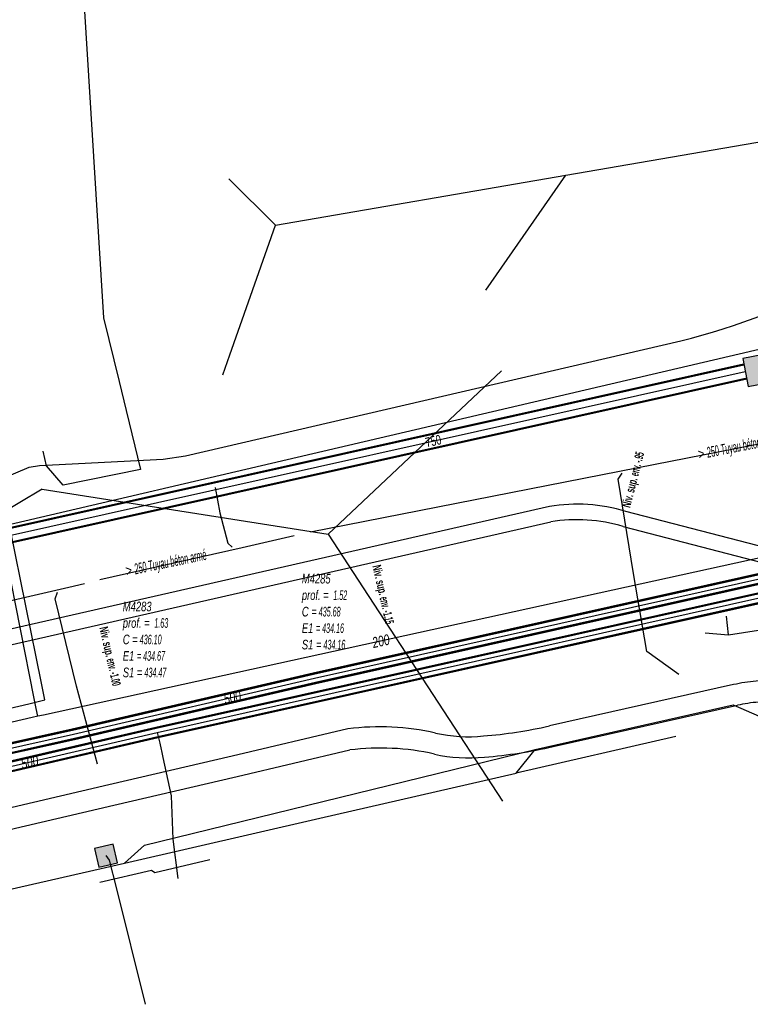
# Model space of a CAD drawing. Header units: metres. Extents: x 2695563 to 2696938, y 1260544 to 1262032.
# Tile 288 of 340: x 2696609 to 2696647, y 1261639 to 1261690. Entities that reach past the tile are written whole.
import ezdxf

# ---------------------------------------------------------------- set-up
doc = ezdxf.new("R2010")
doc.units = ezdxf.units.M
doc.header["$LTSCALE"] = 100
doc.linetypes.add('AUSGEZOGEN', pattern=[0])
for name, color, linetype in [('Eau portable_Cadastre des conduites_Conduite', 171, 'AUSGEZOGEN'), ('Eau potable_Cadastre des conduites_Conduite_Texte', 171, 'AUSGEZOGEN'), ('EU_Cadastre des conduites', 24, 'AUSGEZOGEN'), ('EU_Cadastre des conduites – Texte', 7, 'AUSGEZOGEN'), ('EU_Cadastre des conduites_Regard normalisé – Texte', 24, 'AUSGEZOGEN'), ('EU_Cadastre des conduites_Regard – Ligne de détail', 24, 'AUSGEZOGEN'), ('Gaz_Cadastre des conduites_Conduite', 32, 'AUSGEZOGEN'), ('Gaz_Cadastre des conduites_Conduite_Texte', 32, 'AUSGEZOGEN'), ('Réseau électrique_Cadastre des conduite_Bord du tracé', 1, 'AUSGEZOGEN'), ('Réseau électrique_Cadastre des conduite_Tronçon de tracé', 1, 'AUSGEZOGEN'), ('Réseau électrique_Cadastre des conduites_Ouvrage_Surface-Ligne-Point', 1, 'AUSGEZOGEN'), ('Réseau électrique_Point altimétrique_Texte', 7, 'AUSGEZOGEN'), ('Télécommunications_SW_Cadastre des conduites_Bord du tracé', 94, 'AUSGEZOGEN'), ('Télécommunications_SW_Cadastre des conduites_Bord du tracé_Texte', 94, 'AUSGEZOGEN'), ('Télécommunications_SW_Cadastre des conduites_Ouvrage', 94, 'AUSGEZOGEN')]:
    doc.layers.add(name, color=color, linetype=linetype)
doc.styles.add('ARIAL', font='arial.ttf')
doc.styles.add('ARIALNARROW', font='ARIALN.TTF')
pattern_1 = [(0, (2708005, 1273150), (6075, 6075), [6075, -6075]), (90, (2708005, 1273150), (-6075, 6075), [6075, -6075])]

# ---------------------------------------------------------------- blocks, each defined once
blk = doc.blocks.new('COMPLEXOBJECT_1652')
at = {"layer": 'Réseau électrique_Cadastre des conduite_Bord du tracé', "color": 1, "linetype": 'AUSGEZOGEN', "transparency": 33554687}
for p, q in [((6635.665, 11665.099), (6576.888, 11651.725)), ((6576.905, 11650.908), (6635.729, 11664.293))]:
    blk.add_line(p, q, dxfattribs=at)
blk.add_lwpolyline([(6639.523, 11664.047), (6664.434, 11657.573), (6664.32, 11658.453), (6639.651, 11664.84)], dxfattribs=at)
for centre, radius, start, end in [((6637.101, 11656.393), 8.824, 73.2008, 99.3638), ((6637.095, 11655.987), 8.418, 73.2389, 99.3414)]:
    blk.add_arc(centre, radius, start, end, dxfattribs=at)
blk = doc.blocks.new('COMPLEXOBJECT_1859')
at = {"layer": 'Réseau électrique_Cadastre des conduite_Bord du tracé', "color": 1, "linetype": 'AUSGEZOGEN', "transparency": 33554687}
for p, q in [((6651.327, 11656.336), (6646.469, 11655.953)), ((6645.295, 11655.775), (6635.657, 11653.614)), ((6646.594, 11654.859), (6651.433, 11655.241)), ((6635.86, 11652.532), (6645.498, 11654.693))]:
    blk.add_line(p, q, dxfattribs=at)
for points in [[(6656.248, 11655.795), (6658.985, 11656.25), (6664.512, 11656.998), (6664.364, 11658.088), (6658.821, 11657.338), (6656.095, 11656.885)], [(6625.117, 11653.462), (6619.065, 11652.041), (6612.609, 11650.534), (6597.122, 11646.909), (6594.788, 11646.362), (6590.481, 11645.354), (6590.731, 11644.283)], [(6590.731, 11644.283), (6595.013, 11645.286), (6597.355, 11645.834), (6612.86, 11649.463), (6619.315, 11650.97), (6625.218, 11652.356)]]:
    blk.add_lwpolyline(points, dxfattribs=at)
for centre, radius, start, end in [((6432.683, 13576.212), 1932.286, 276.497104, 276.639418), ((6647.126, 11647.66), 8.319, 94.529, 102.7139), ((6295.365, 14771.148), 3136.185, 276.519153, 276.607699), ((6647.182, 11647.277), 7.605, 94.4331, 102.792), ((6626.782, 11640.364), 13.204, 77.2347, 97.2426), ((6630.155, 11678.127), 25.123, 274.686, 282.6515), ((6631.423, 11660.861), 7.813, 257.2551, 275.7629), ((6626.82, 11639.687), 12.77, 77.2486, 97.2089), ((6630.068, 11678.396), 26.505, 274.7367, 282.6218), ((6631.443, 11660.166), 8.225, 257.3274, 275.678)]:
    blk.add_arc(centre, radius, start, end, dxfattribs=at)
blk = doc.blocks.new('COMPLEXOBJECT_1979')
at = {"layer": 'Réseau électrique_Cadastre des conduite_Tronçon de tracé', "color": 1, "linetype": 'AUSGEZOGEN', "transparency": 33554687}
blk.add_lwpolyline([(6582.463, 11659.717), (6601.144, 11664.156), (6602.596, 11664.668), (6608.438, 11667.146), (6608.979, 11667.248), (6615.452, 11667.565), (6616.624, 11667.742), (6642.532, 11673.759)], dxfattribs=at)
for centre, radius, start, end in [((6631.91, 11715.014), 42.601, 284.4383, 309.1168), ((6581.513, 11662.165), 2.626, 260.5287, 291.2044)]:
    blk.add_arc(centre, radius, start, end, dxfattribs=at)
blk = doc.blocks.new('COMPLEXOBJECT_1994')
at = {"layer": 'Réseau électrique_Cadastre des conduite_Tronçon de tracé', "color": 1, "linetype": 'AUSGEZOGEN', "transparency": 33554687}
blk.add_lwpolyline([(6580.428, 11657.935), (6581.047, 11657.988), (6649.086, 11673.902)], dxfattribs=at)
blk.add_arc((6645.49, 11691.467), 17.93, 281.5705, 294.2367, dxfattribs=at)

msp = doc.modelspace()

# ---------------------------------------------------------------- hatches: boundary and pattern name
at = {"layer": 'Réseau électrique_Cadastre des conduite_Bord du tracé', "lineweight": 18, "transparency": 33554687}
h = msp.add_hatch(dxfattribs=at)
h.set_pattern_fill('MUSTER', color=1, scale=6075, style=0, pattern_type=2)
h.set_pattern_definition(pattern_1)
h.paths.add_polyline_path([(2696561.648, 1261655.366), (2696561.79, 1261655.381), (2696561.932, 1261655.394), (2696562.075, 1261655.404), (2696562.217, 1261655.411), (2696562.36, 1261655.415), (2696562.503, 1261655.417), (2696562.646, 1261655.416), (2696562.788, 1261655.412), (2696562.931, 1261655.406), (2696563.073, 1261655.396), (2696563.216, 1261655.385), (2696563.358, 1261655.37), (2696563.499, 1261655.353), (2696563.641, 1261655.333), (2696563.782, 1261655.31), (2696563.922, 1261655.285), (2696564.062, 1261655.257), (2696564.202, 1261655.226), (2696564.341, 1261655.193), (2696564.479, 1261655.157), (2696564.616, 1261655.119), (2696564.753, 1261655.078), (2696564.889, 1261655.034), (2696565.024, 1261654.988), (2696565.158, 1261654.939), (2696565.292, 1261654.888), (2696565.424, 1261654.834), (2696565.555, 1261654.778), (2696565.685, 1261654.719), (2696565.814, 1261654.658), (2696565.942, 1261654.594), (2696570.253, 1261652.124), (2696570.47, 1261651.988), (2696570.691, 1261651.857), (2696570.915, 1261651.732), (2696571.142, 1261651.613), (2696571.372, 1261651.499), (2696571.605, 1261651.391), (2696571.84, 1261651.29), (2696572.078, 1261651.194), (2696572.318, 1261651.104), (2696572.56, 1261651.02), (2696572.805, 1261650.942), (2696573.051, 1261650.87), (2696573.299, 1261650.805), (2696573.548, 1261650.746), (2696573.799, 1261650.693), (2696574.052, 1261650.646), (2696574.305, 1261650.606), (2696574.559, 1261650.573), (2696574.814, 1261650.545), (2696575.07, 1261650.524), (2696575.326, 1261650.51), (2696575.582, 1261650.502), (2696575.838, 1261650.5), (2696576.095, 1261650.505), (2696576.351, 1261650.516), (2696576.607, 1261650.534), (2696576.862, 1261650.558), (2696577.117, 1261650.588), (2696577.371, 1261650.625), (2696577.623, 1261650.668), (2696577.875, 1261650.718), (2696636.699, 1261664.103), (2696636.821, 1261664.122), (2696636.944, 1261664.14), (2696637.066, 1261664.155), (2696637.189, 1261664.169), (2696637.312, 1261664.181), (2696637.436, 1261664.191), (2696637.559, 1261664.199), (2696637.683, 1261664.206), (2696637.806, 1261664.211), (2696637.93, 1261664.214), (2696638.054, 1261664.215), (2696638.177, 1261664.214), (2696638.301, 1261664.211), (2696638.425, 1261664.207), (2696638.548, 1261664.201), (2696638.672, 1261664.193), (2696638.795, 1261664.183), (2696638.918, 1261664.171), (2696639.041, 1261664.158), (2696639.164, 1261664.143), (2696639.287, 1261664.126), (2696639.409, 1261664.107), (2696639.531, 1261664.086), (2696639.652, 1261664.064), (2696639.774, 1261664.039), (2696639.895, 1261664.013), (2696640.015, 1261663.986), (2696640.135, 1261663.956), (2696640.255, 1261663.925), (2696640.374, 1261663.892), (2696640.493, 1261663.857), (2696665.404, 1261657.383), (2696665.29, 1261658.263), (2696640.621, 1261664.65), (2696640.496, 1261664.687), (2696640.371, 1261664.721), (2696640.245, 1261664.754), (2696640.119, 1261664.786), (2696639.992, 1261664.815), (2696639.865, 1261664.842), (2696639.738, 1261664.868), (2696639.61, 1261664.891), (2696639.482, 1261664.913), (2696639.354, 1261664.933), (2696639.225, 1261664.951), (2696639.096, 1261664.967), (2696638.967, 1261664.981), (2696638.837, 1261664.993), (2696638.708, 1261665.004), (2696638.578, 1261665.012), (2696638.448, 1261665.019), (2696638.318, 1261665.023), (2696638.188, 1261665.026), (2696638.058, 1261665.027), (2696637.928, 1261665.025), (2696637.798, 1261665.022), (2696637.669, 1261665.017), (2696637.539, 1261665.011), (2696637.409, 1261665.002), (2696637.28, 1261664.991), (2696637.15, 1261664.978), (2696637.021, 1261664.964), (2696636.892, 1261664.948), (2696636.763, 1261664.929), (2696636.635, 1261664.909), (2696577.858, 1261651.535), (2696577.616, 1261651.487), (2696577.373, 1261651.446), (2696577.129, 1261651.41), (2696576.885, 1261651.381), (2696576.639, 1261651.357), (2696576.393, 1261651.34), (2696576.147, 1261651.329), (2696575.901, 1261651.325), (2696575.654, 1261651.326), (2696575.408, 1261651.334), (2696575.162, 1261651.348), (2696574.916, 1261651.368), (2696574.671, 1261651.394), (2696574.427, 1261651.427), (2696574.183, 1261651.465), (2696573.941, 1261651.51), (2696573.7, 1261651.561), (2696573.46, 1261651.618), (2696573.222, 1261651.681), (2696572.985, 1261651.749), (2696572.75, 1261651.824), (2696572.517, 1261651.905), (2696572.286, 1261651.991), (2696572.058, 1261652.084), (2696571.832, 1261652.182), (2696571.608, 1261652.285), (2696571.387, 1261652.395), (2696571.169, 1261652.509), (2696570.954, 1261652.63), (2696570.742, 1261652.755), (2696570.533, 1261652.886), (2696566.167, 1261655.387), (2696566.03, 1261655.455), (2696565.891, 1261655.521), (2696565.752, 1261655.583), (2696565.611, 1261655.643), (2696565.469, 1261655.701), (2696565.325, 1261655.755), (2696565.181, 1261655.807), (2696565.036, 1261655.855), (2696564.89, 1261655.901), (2696564.743, 1261655.944), (2696564.595, 1261655.984), (2696564.446, 1261656.021), (2696564.297, 1261656.055), (2696564.147, 1261656.087), (2696563.996, 1261656.115), (2696563.845, 1261656.14), (2696563.694, 1261656.163), (2696563.542, 1261656.182), (2696563.39, 1261656.198), (2696563.237, 1261656.212), (2696563.084, 1261656.222), (2696562.931, 1261656.229), (2696562.778, 1261656.234), (2696562.625, 1261656.235), (2696562.472, 1261656.233), (2696562.319, 1261656.229), (2696562.166, 1261656.221), (2696562.013, 1261656.21), (2696561.86, 1261656.196), (2696561.708, 1261656.18), (2696561.556, 1261656.16)], flags=0)
h = msp.add_hatch(dxfattribs=at)
h.set_pattern_fill('MUSTER', color=1, scale=6075, style=0, pattern_type=2)
h.set_pattern_definition(pattern_1)
h.paths.add_polyline_path([(2696591.701, 1261644.093), (2696595.983, 1261645.096), (2696598.325, 1261645.644), (2696613.83, 1261649.273), (2696620.285, 1261650.78), (2696626.188, 1261652.166), (2696626.33, 1261652.183), (2696626.473, 1261652.199), (2696626.616, 1261652.213), (2696626.759, 1261652.225), (2696626.902, 1261652.236), (2696627.045, 1261652.245), (2696627.189, 1261652.253), (2696627.332, 1261652.259), (2696627.475, 1261652.263), (2696627.619, 1261652.266), (2696627.762, 1261652.267), (2696627.906, 1261652.266), (2696628.049, 1261652.264), (2696628.193, 1261652.261), (2696628.336, 1261652.255), (2696628.48, 1261652.248), (2696628.623, 1261652.24), (2696628.766, 1261652.23), (2696628.909, 1261652.218), (2696629.052, 1261652.204), (2696629.195, 1261652.19), (2696629.337, 1261652.173), (2696629.479, 1261652.155), (2696629.622, 1261652.135), (2696629.763, 1261652.114), (2696629.905, 1261652.091), (2696630.046, 1261652.066), (2696630.188, 1261652.04), (2696630.328, 1261652.012), (2696630.469, 1261651.983), (2696630.609, 1261651.952), (2696630.692, 1261651.934), (2696630.775, 1261651.916), (2696630.859, 1261651.9), (2696630.942, 1261651.884), (2696631.026, 1261651.87), (2696631.11, 1261651.856), (2696631.194, 1261651.843), (2696631.278, 1261651.83), (2696631.362, 1261651.819), (2696631.446, 1261651.809), (2696631.531, 1261651.799), (2696631.615, 1261651.79), (2696631.7, 1261651.783), (2696631.784, 1261651.776), (2696631.869, 1261651.77), (2696631.954, 1261651.764), (2696632.039, 1261651.76), (2696632.124, 1261651.757), (2696632.209, 1261651.754), (2696632.294, 1261651.753), (2696632.379, 1261651.752), (2696632.464, 1261651.752), (2696632.549, 1261651.753), (2696632.634, 1261651.755), (2696632.718, 1261651.757), (2696632.803, 1261651.761), (2696632.888, 1261651.765), (2696632.973, 1261651.771), (2696633.058, 1261651.777), (2696633.142, 1261651.784), (2696633.227, 1261651.792), (2696633.344, 1261651.802), (2696633.461, 1261651.812), (2696633.579, 1261651.823), (2696633.696, 1261651.835), (2696633.813, 1261651.847), (2696633.93, 1261651.86), (2696634.047, 1261651.873), (2696634.164, 1261651.886), (2696634.28, 1261651.901), (2696634.397, 1261651.915), (2696634.514, 1261651.93), (2696634.63, 1261651.946), (2696634.747, 1261651.962), (2696634.863, 1261651.979), (2696634.98, 1261651.996), (2696635.096, 1261652.014), (2696635.212, 1261652.032), (2696635.329, 1261652.051), (2696635.445, 1261652.07), (2696635.561, 1261652.09), (2696635.676, 1261652.11), (2696635.792, 1261652.131), (2696635.908, 1261652.153), (2696636.024, 1261652.175), (2696636.139, 1261652.197), (2696636.255, 1261652.22), (2696636.37, 1261652.243), (2696636.485, 1261652.267), (2696636.6, 1261652.292), (2696636.715, 1261652.317), (2696636.83, 1261652.342), (2696646.468, 1261654.503), (2696646.503, 1261654.511), (2696646.538, 1261654.519), (2696646.573, 1261654.526), (2696646.608, 1261654.533), (2696646.643, 1261654.541), (2696646.678, 1261654.548), (2696646.713, 1261654.554), (2696646.748, 1261654.561), (2696646.784, 1261654.568), (2696646.819, 1261654.574), (2696646.854, 1261654.58), (2696646.889, 1261654.586), (2696646.925, 1261654.592), (2696646.96, 1261654.598), (2696646.995, 1261654.603), (2696647.031, 1261654.609), (2696647.066, 1261654.614), (2696647.102, 1261654.619), (2696647.137, 1261654.624), (2696647.172, 1261654.628), (2696647.208, 1261654.633), (2696647.243, 1261654.637), (2696647.279, 1261654.642), (2696647.315, 1261654.646), (2696647.35, 1261654.649), (2696647.386, 1261654.653), (2696647.421, 1261654.657), (2696647.457, 1261654.66), (2696647.493, 1261654.663), (2696647.528, 1261654.666), (2696647.564, 1261654.669), (2696652.403, 1261655.051), (2696652.558, 1261655.069), (2696652.714, 1261655.087), (2696652.869, 1261655.104), (2696653.024, 1261655.122), (2696653.18, 1261655.14), (2696653.335, 1261655.158), (2696653.49, 1261655.175), (2696653.646, 1261655.193), (2696653.801, 1261655.211), (2696653.956, 1261655.229), (2696654.112, 1261655.247), (2696654.267, 1261655.265), (2696654.422, 1261655.282), (2696654.578, 1261655.3), (2696654.733, 1261655.318), (2696654.888, 1261655.336), (2696655.044, 1261655.354), (2696655.199, 1261655.372), (2696655.354, 1261655.39), (2696655.51, 1261655.408), (2696655.665, 1261655.425), (2696655.82, 1261655.443), (2696655.976, 1261655.461), (2696656.131, 1261655.479), (2696656.286, 1261655.497), (2696656.441, 1261655.515), (2696656.597, 1261655.533), (2696656.752, 1261655.551), (2696656.907, 1261655.569), (2696657.063, 1261655.587), (2696657.218, 1261655.605), (2696659.955, 1261656.06), (2696665.482, 1261656.808), (2696665.334, 1261657.898), (2696659.791, 1261657.148), (2696657.065, 1261656.695), (2696656.911, 1261656.677), (2696656.757, 1261656.659), (2696656.604, 1261656.641), (2696656.45, 1261656.623), (2696656.296, 1261656.606), (2696656.142, 1261656.588), (2696655.988, 1261656.57), (2696655.835, 1261656.552), (2696655.681, 1261656.534), (2696655.527, 1261656.517), (2696655.373, 1261656.499), (2696655.219, 1261656.481), (2696655.066, 1261656.463), (2696654.912, 1261656.446), (2696654.758, 1261656.428), (2696654.604, 1261656.41), (2696654.45, 1261656.392), (2696654.297, 1261656.375), (2696654.143, 1261656.357), (2696653.989, 1261656.339), (2696653.835, 1261656.322), (2696653.681, 1261656.304), (2696653.528, 1261656.287), (2696653.374, 1261656.269), (2696653.22, 1261656.251), (2696653.066, 1261656.234), (2696652.912, 1261656.216), (2696652.758, 1261656.199), (2696652.605, 1261656.181), (2696652.451, 1261656.164), (2696652.297, 1261656.146), (2696647.439, 1261655.763), (2696647.401, 1261655.76), (2696647.363, 1261655.757), (2696647.324, 1261655.753), (2696647.286, 1261655.749), (2696647.248, 1261655.746), (2696647.21, 1261655.742), (2696647.172, 1261655.737), (2696647.134, 1261655.733), (2696647.096, 1261655.729), (2696647.058, 1261655.724), (2696647.02, 1261655.719), (2696646.982, 1261655.714), (2696646.944, 1261655.709), (2696646.906, 1261655.703), (2696646.868, 1261655.698), (2696646.83, 1261655.692), (2696646.792, 1261655.686), (2696646.754, 1261655.68), (2696646.716, 1261655.674), (2696646.679, 1261655.667), (2696646.641, 1261655.661), (2696646.603, 1261655.654), (2696646.565, 1261655.647), (2696646.528, 1261655.64), (2696646.49, 1261655.633), (2696646.452, 1261655.625), (2696646.415, 1261655.617), (2696646.377, 1261655.61), (2696646.34, 1261655.602), (2696646.302, 1261655.593), (2696646.265, 1261655.585), (2696636.627, 1261653.424), (2696636.517, 1261653.4), (2696636.407, 1261653.376), (2696636.297, 1261653.352), (2696636.186, 1261653.329), (2696636.076, 1261653.307), (2696635.965, 1261653.285), (2696635.855, 1261653.263), (2696635.744, 1261653.242), (2696635.633, 1261653.222), (2696635.523, 1261653.202), (2696635.412, 1261653.182), (2696635.3, 1261653.164), (2696635.189, 1261653.145), (2696635.078, 1261653.127), (2696634.967, 1261653.11), (2696634.855, 1261653.093), (2696634.744, 1261653.076), (2696634.632, 1261653.06), (2696634.521, 1261653.045), (2696634.409, 1261653.03), (2696634.297, 1261653.015), (2696634.186, 1261653.001), (2696634.074, 1261652.988), (2696633.962, 1261652.975), (2696633.85, 1261652.962), (2696633.738, 1261652.95), (2696633.626, 1261652.939), (2696633.514, 1261652.928), (2696633.401, 1261652.917), (2696633.289, 1261652.907), (2696633.177, 1261652.898), (2696633.096, 1261652.89), (2696633.015, 1261652.883), (2696632.934, 1261652.877), (2696632.852, 1261652.872), (2696632.771, 1261652.868), (2696632.69, 1261652.864), (2696632.608, 1261652.861), (2696632.527, 1261652.86), (2696632.446, 1261652.859), (2696632.364, 1261652.859), (2696632.283, 1261652.859), (2696632.201, 1261652.861), (2696632.12, 1261652.863), (2696632.039, 1261652.867), (2696631.957, 1261652.871), (2696631.876, 1261652.876), (2696631.795, 1261652.881), (2696631.714, 1261652.888), (2696631.633, 1261652.896), (2696631.552, 1261652.904), (2696631.471, 1261652.913), (2696631.39, 1261652.923), (2696631.309, 1261652.934), (2696631.229, 1261652.946), (2696631.148, 1261652.958), (2696631.068, 1261652.972), (2696630.988, 1261652.986), (2696630.908, 1261653.001), (2696630.828, 1261653.017), (2696630.748, 1261653.033), (2696630.669, 1261653.051), (2696630.524, 1261653.083), (2696630.378, 1261653.113), (2696630.232, 1261653.142), (2696630.086, 1261653.169), (2696629.939, 1261653.195), (2696629.793, 1261653.219), (2696629.646, 1261653.241), (2696629.498, 1261653.261), (2696629.351, 1261653.28), (2696629.203, 1261653.297), (2696629.055, 1261653.313), (2696628.907, 1261653.327), (2696628.759, 1261653.339), (2696628.61, 1261653.349), (2696628.462, 1261653.358), (2696628.313, 1261653.365), (2696628.165, 1261653.371), (2696628.016, 1261653.375), (2696627.867, 1261653.377), (2696627.719, 1261653.377), (2696627.57, 1261653.376), (2696627.421, 1261653.373), (2696627.273, 1261653.369), (2696627.124, 1261653.362), (2696626.975, 1261653.355), (2696626.827, 1261653.345), (2696626.679, 1261653.334), (2696626.531, 1261653.321), (2696626.382, 1261653.306), (2696626.235, 1261653.29), (2696626.087, 1261653.272), (2696620.035, 1261651.851), (2696613.579, 1261650.344), (2696598.092, 1261646.719), (2696595.758, 1261646.172), (2696591.451, 1261645.164)], flags=0)
at = {"layer": 'Télécommunications_SW_Cadastre des conduites_Ouvrage', "transparency": 33554687}
for points in [[(2696649.478, 1261671.646), (2696649.199, 1261673.12), (2696646.743, 1261672.655), (2696647.022, 1261671.181)], [(2696614.025, 1261646.266), (2696613.799, 1261647.24), (2696612.825, 1261647.015), (2696613.051, 1261646.041)]]:
    msp.add_hatch(color=7, dxfattribs=at).paths.add_polyline_path(points)

# ---------------------------------------------------------------- linework, layer by layer
at = {"layer": 'Eau portable_Cadastre des conduites_Conduite', "linetype": 'AUSGEZOGEN', "transparency": 33554687}
for p, q in [((2696624.274, 1261656.199), (2696653.951, 1261662.834)), ((2696624.281, 1261656.169), (2696653.957, 1261662.803)), ((2696624.288, 1261656.138), (2696653.964, 1261662.773)), ((2696624.386, 1261655.712), (2696654.056, 1261662.345)), ((2696624.393, 1261655.681), (2696654.063, 1261662.315)), ((2696624.4, 1261655.651), (2696654.069, 1261662.284)), ((2696611.661, 1261653.266), (2696624.274, 1261656.199)), ((2696611.668, 1261653.236), (2696624.281, 1261656.169)), ((2696611.674, 1261653.205), (2696624.288, 1261656.138)), ((2696611.772, 1261652.779), (2696624.386, 1261655.712)), ((2696611.778, 1261652.748), (2696624.393, 1261655.681)), ((2696611.785, 1261652.718), (2696624.4, 1261655.651)), ((2696606.242, 1261652.059), (2696611.661, 1261653.266)), ((2696606.249, 1261652.029), (2696611.668, 1261653.236)), ((2696606.256, 1261651.998), (2696611.674, 1261653.205)), ((2696606.354, 1261651.572), (2696611.772, 1261652.779)), ((2696606.361, 1261651.541), (2696611.778, 1261652.748)), ((2696606.368, 1261651.511), (2696611.785, 1261652.718))]:
    msp.add_line(p, q, dxfattribs=at)
at = {"layer": 'Eau portable_Cadastre des conduites_Conduite', "color": 255, "linetype": 'AUSGEZOGEN', "transparency": 33554687}
for p, q in [((2696624.337, 1261655.925), (2696654.01, 1261662.559)), ((2696611.723, 1261652.992), (2696624.337, 1261655.925)), ((2696606.305, 1261651.785), (2696611.723, 1261652.992))]:
    msp.add_line(p, q, dxfattribs=at)
at = {"layer": 'Eau portable_Cadastre des conduites_Conduite', "color": 7, "linetype": 'AUSGEZOGEN', "transparency": 33554687}
for points in [[(2696609.859, 1261653.93), (2696609.777, 1261654.343), (2696609.674, 1261654.864), (2696607.51, 1261665.749), (2696606.868, 1261668.978), (2696605.27, 1261677.018), (2696605.301, 1261677.609)], [(2696654.46, 1261663.71), (2696653.685, 1261663.539), (2696610.152, 1261653.995), (2696609.859, 1261653.93)], [(2696609.859, 1261653.93), (2696609.567, 1261653.862), (2696575.279, 1261645.868)]]:
    msp.add_lwpolyline(points, dxfattribs=at)
at = {"layer": 'EU_Cadastre des conduites', "color": 24, "linetype": 'AUSGEZOGEN', "transparency": 33554687}
for p, q in [((2696633.3, 1261676.23), (2696637.486, 1261682.234)), ((2696619.86, 1261682.04), (2696622.29, 1261679.62)), ((2696619.91, 1261672.84), (2696622.29, 1261679.62)), ((2696619.55, 1261671.79), (2696619.91, 1261672.84)), ((2696619.14, 1261665.89), (2696619.39, 1261664.57)), ((2696641.728, 1261657.313), (2696641.028, 1261661.403)), ((2696643.4, 1261656.111), (2696641.728, 1261657.313)), ((2696612.976, 1261651.43), (2696611.894, 1261655.513)), ((2696634.89, 1261650.957), (2696635.876, 1261652.195)), ((2696618.868, 1261646.416), (2696616.943, 1261645.965))]:
    msp.add_line(p, q, dxfattribs=at)
for points in [[(2696622.29, 1261679.62), (2696637.486, 1261682.234), (2696654.03, 1261685.08)], [(2696624.122, 1261663.577), (2696641.274, 1261666.938), (2696660.864, 1261670.781), (2696669.388, 1261672.443)], [(2696641.028, 1261661.403), (2696640.232, 1261666.341), (2696640.431, 1261666.645)], [(2696619.39, 1261664.57), (2696619.796, 1261662.991), (2696620.035, 1261662.776)], [(2696613.106, 1261661.077), (2696620.546, 1261662.767), (2696623.273, 1261663.387)], [(2696578.733, 1261653.117), (2696581.582, 1261653.789), (2696582.609, 1261654.026), (2696611.479, 1261660.686), (2696612.299, 1261660.872)], [(2696611.894, 1261655.512), (2696610.762, 1261660.08), (2696610.896, 1261660.423)], [(2696614.392, 1261646.246), (2696615.441, 1261647.192), (2696635.876, 1261652.195), (2696646.245, 1261654.531), (2696648.275, 1261653.638), (2696663.278, 1261653.043)], [(2696616.936, 1261645.965), (2696615.991, 1261645.745), (2696615.811, 1261645.855), (2696613.114, 1261645.23)]]:
    msp.add_lwpolyline(points, dxfattribs=at)
at = {"layer": 'EU_Cadastre des conduites_Regard – Ligne de détail', "color": 24, "linetype": 'AUSGEZOGEN', "transparency": 33554687}
for p, q in [((2696643.245, 1261652.864), (2696634.89, 1261650.957)), ((2696603.114, 1261643.663), (2696614.392, 1261646.246))]:
    msp.add_line(p, q, dxfattribs=at)
msp.add_lwpolyline([(2696614.392, 1261646.246), (2696624.625, 1261648.598), (2696634.89, 1261650.957)], dxfattribs=at)
at = {"layer": 'Gaz_Cadastre des conduites_Conduite', "linetype": 'AUSGEZOGEN', "transparency": 33554687}
for p, q in [((2696626.053, 1261655.596), (2696654.21, 1261661.885)), ((2696626.06, 1261655.566), (2696654.217, 1261661.854)), ((2696626.066, 1261655.535), (2696654.223, 1261661.824)), ((2696626.162, 1261655.109), (2696654.317, 1261661.396)), ((2696626.168, 1261655.078), (2696654.323, 1261661.366)), ((2696626.175, 1261655.048), (2696654.33, 1261661.335)), ((2696616.037, 1261653.36), (2696626.053, 1261655.596)), ((2696616.044, 1261653.33), (2696626.06, 1261655.566)), ((2696616.05, 1261653.299), (2696626.066, 1261655.535)), ((2696616.146, 1261652.873), (2696626.162, 1261655.109)), ((2696616.152, 1261652.842), (2696626.168, 1261655.078)), ((2696616.159, 1261652.812), (2696626.175, 1261655.048)), ((2696601.995, 1261650.101), (2696616.034, 1261653.36)), ((2696602.002, 1261650.071), (2696616.041, 1261653.33)), ((2696602.01, 1261650.04), (2696616.049, 1261653.299)), ((2696602.108, 1261649.614), (2696616.147, 1261652.873)), ((2696602.116, 1261649.583), (2696616.155, 1261652.842)), ((2696602.123, 1261649.553), (2696616.162, 1261652.812))]:
    msp.add_line(p, q, dxfattribs=at)
at = {"layer": 'Gaz_Cadastre des conduites_Conduite', "color": 255, "linetype": 'AUSGEZOGEN', "transparency": 33554687}
for p, q in [((2696626.114, 1261655.322), (2696654.27, 1261661.61)), ((2696616.098, 1261653.086), (2696626.114, 1261655.322)), ((2696602.059, 1261649.827), (2696616.098, 1261653.086))]:
    msp.add_line(p, q, dxfattribs=at)
at = {"layer": 'Gaz_Cadastre des conduites_Conduite', "color": 32, "linetype": 'AUSGEZOGEN', "transparency": 33554687}
for points in [[(2696610.062, 1261655.653), (2696608.421, 1261663.753), (2696607.985, 1261665.896), (2696607.369, 1261668.927), (2696605.744, 1261676.915), (2696605.801, 1261677.62)], [(2696608.345, 1261654.339), (2696609.396, 1261654.587), (2696610.237, 1261654.786), (2696610.132, 1261655.305), (2696610.062, 1261655.653)], [(2696616.098, 1261653.086), (2696616.241, 1261652.514), (2696616.31, 1261652.193), (2696616.326, 1261652.123)], [(2696616.326, 1261652.123), (2696616.4, 1261651.781), (2696616.834, 1261649.774), (2696616.924, 1261647.494), (2696617.181, 1261645.449)]]:
    msp.add_lwpolyline(points, dxfattribs=at)
at = {"layer": 'Réseau électrique_Cadastre des conduite_Tronçon de tracé', "color": 1, "linetype": 'AUSGEZOGEN', "transparency": 33554687}
for p, q in [((2696645.997, 1261658.185), (2696645.901, 1261659.169)), ((2696644.781, 1261658.291), (2696645.997, 1261658.185))]:
    msp.add_line(p, q, dxfattribs=at)
for points in [[(2696634.127, 1261672.005), (2696625.053, 1261663.452), (2696626.891, 1261660.653)], [(2696645.997, 1261658.185), (2696651.72, 1261659.073), (2696657.337, 1261659.875), (2696663.242, 1261660.669), (2696665.601, 1261661.004)]]:
    msp.add_lwpolyline(points, dxfattribs=at)
at = {"layer": 'Réseau électrique_Cadastre des conduites_Ouvrage_Surface-Ligne-Point', "color": 1, "linetype": 'AUSGEZOGEN', "transparency": 33554687}
for p, q in [((2696610.095, 1261665.803), (2696596.25, 1261657.687)), ((2696610.095, 1261665.803), (2696625.053, 1261663.452)), ((2696626.891, 1261660.653), (2696634.179, 1261649.486))]:
    msp.add_line(p, q, dxfattribs=at)
at = {"layer": 'Télécommunications_SW_Cadastre des conduites_Bord du tracé', "linetype": 'AUSGEZOGEN', "transparency": 33554687}
for p, q in [((2696646.788, 1261672.348), (2696604.958, 1261663.027)), ((2696646.793, 1261672.323), (2696604.963, 1261663.002)), ((2696646.799, 1261672.298), (2696604.969, 1261662.977)), ((2696646.951, 1261671.616), (2696605.121, 1261662.295)), ((2696646.957, 1261671.591), (2696605.127, 1261662.27)), ((2696646.962, 1261671.566), (2696605.132, 1261662.245))]:
    msp.add_line(p, q, dxfattribs=at)
at = {"layer": 'Télécommunications_SW_Cadastre des conduites_Bord du tracé', "color": 255, "transparency": 33554687}
msp.add_line((2696646.875, 1261671.957), (2696605.045, 1261662.636), dxfattribs=at)
at = {"layer": 'Télécommunications_SW_Cadastre des conduites_Bord du tracé', "color": 94, "linetype": 'AUSGEZOGEN', "transparency": 33554687}
for points in [[(2696662.74, 1261719.96), (2696659.111, 1261722.88), (2696641.4, 1261724.24), (2696628.053, 1261712.451), (2696611.85, 1261698.14), (2696613.3, 1261674.78), (2696614.116, 1261671.447), (2696614.485, 1261669.933), (2696615.229, 1261666.836), (2696611.18, 1261666.021), (2696610.324, 1261667.034), (2696610.141, 1261667.8)], [(2696613.424, 1261646.641), (2696613.598, 1261646.402), (2696613.953, 1261644.973), (2696615.47, 1261638.86)]]:
    msp.add_lwpolyline(points, dxfattribs=at)
at = {"layer": 'Télécommunications_SW_Cadastre des conduites_Ouvrage', "color": 94, "transparency": 33554687}
for points in [[(2696649.478, 1261671.646), (2696649.199, 1261673.12), (2696646.743, 1261672.655), (2696647.022, 1261671.181), (2696649.478, 1261671.646)], [(2696614.025, 1261646.266), (2696613.799, 1261647.24), (2696612.825, 1261647.015), (2696613.051, 1261646.041), (2696614.025, 1261646.266)]]:
    msp.add_lwpolyline(points, close=True, dxfattribs=at)

# ---------------------------------------------------------------- block references
at = {"layer": 'Réseau électrique_Cadastre des conduite_Bord du tracé', "color": 1, "linetype": 'AUSGEZOGEN', "lineweight": -3, "transparency": 33554687}
for name in ['COMPLEXOBJECT_1652', 'COMPLEXOBJECT_1859']:
    msp.add_blockref(name, (2690000.97, 1249999.81), dxfattribs=at)
at = {"layer": 'Réseau électrique_Cadastre des conduite_Tronçon de tracé', "color": 1, "linetype": 'AUSGEZOGEN', "lineweight": -3, "transparency": 33554687}
for name in ['COMPLEXOBJECT_1979', 'COMPLEXOBJECT_1994']:
    msp.add_blockref(name, (2690000.97, 1249999.81), dxfattribs=at)

# ---------------------------------------------------------------- texts
at = {"layer": 'Eau potable_Cadastre des conduites_Conduite_Texte', "color": 7, "transparency": 33554687, "char_height": 0.55426, "width": 1.10633, "attachment_point": 5, "style": 'ARIAL'}
for s, insert, rotation in [('\\A1;{\\fArial|i1|b0;\\H0.554263;\\W0.700000;\\C7;200}\\P', (2696627.812, 1261657.861), 12.366), ('\\A1;{\\fArial|i1|b0;\\H0.554263;\\W0.700000;\\C7;500}\\P', (2696620.039, 1261654.92), 13.0896)]:
    msp.add_mtext(s, dxfattribs=dict(at, insert=insert, rotation=rotation))
at = {"layer": 'EU_Cadastre des conduites – Texte', "color": 24, "transparency": 33554687, "char_height": 0.55705, "width": 6, "attachment_point": 5, "style": 'ARIAL'}
for insert, rotation in [((2696646.535, 1261667.969), 11.1357), ((2696616.584, 1261661.884), 11.6388)]:
    msp.add_mtext('\\A1;{\\fArial|b0|i1|c0|p34;\\W0.7;> \\W0.49;250 Tuyau béton armé}', dxfattribs=dict(at, insert=insert, rotation=rotation))
at = {"layer": 'EU_Cadastre des conduites_Regard normalisé – Texte', "color": 24, "transparency": 33554687, "char_height": 0.50641, "attachment_point": 1, "line_spacing_factor": 1.024096, "style": 'ARIAL'}
for s, insert, width in [('\\A1;{\\fArial|b0|i1|c0|p34;\\W0.69514;M4285}\\P{\\fArial|b0|i1|c0|p34;\\H0.99721x;\\W0.69514;prof. = \\W0.4866; 1.52}\\P{\\fArial|b0|i1|c0|p34;\\H0.99721x;\\W0.69514;C =\\W0.4866; 435.68}\\P{\\fArial|b0|i1|c0|p34;\\H0.99721x;\\W0.69514;E1 \\W0.4866;= 434.16}\\P{\\fArial|b0|i1|c0|p34;\\H0.99721x;\\W0.69514;S1 =\\W0.4866; 434.16}', (2696623.677, 1261661.383), 2.84042), ('\\A1;{\\fArial|b0|i1|c0|p34;\\W0.69641;M4283}\\P{\\fArial|b0|i1|c0|p34;\\H0.99721x;\\W0.69641;prof. = \\W0.48749; 1.63}\\P{\\fArial|b0|i1|c0|p34;\\H0.99721x;\\W0.69641;C =\\W0.48749; 436.10}\\P{\\fArial|b0|i1|c0|p34;\\H0.99721x;\\W0.69641;E1 \\W0.48749;= 434.67}\\P{\\fArial|b0|i1|c0|p34;\\H0.99721x;\\W0.69641;S1 =\\W0.48749; 434.47}', (2696614.308, 1261659.928), 2.84562)]:
    msp.add_mtext(s, dxfattribs=dict(at, insert=insert, width=width))
at = {"layer": 'Gaz_Cadastre des conduites_Conduite_Texte', "color": 32, "transparency": 33554687, "insert": (2696609.435, 1261651.534), "char_height": 0.55825, "width": 1.11429, "attachment_point": 5, "rotation": 13.0689, "style": 'ARIAL'}
msp.add_mtext('\\A1;{\\fArial|i1|b0;\\H0.558250;\\W0.700000;\\C32;500}\\P', dxfattribs=at)
at = {"layer": 'Réseau électrique_Point altimétrique_Texte', "color": 1, "transparency": 33554687, "char_height": 0.45675, "width": 6, "attachment_point": 4, "style": 'ARIALNARROW'}
for s, insert, rotation in [('\\A1;{\\fArial Narrow|b1|i0|c0|p34;\\W0.7;Niv. sup. \\W0.49;env. -.95}', (2696640.695, 1261664.852), 75.4893), ('\\A1;{\\fArial Narrow|b1|i0|c0|p34;\\W0.7;Niv. sup. \\W0.49;env. -1.15}', (2696627.518, 1261661.821), 282.8196), ('\\A1;{\\fArial Narrow|b1|i0|c0|p34;\\W0.7;Niv. sup. \\W0.49;env. -1.00}', (2696613.23, 1261658.593), 282.8196)]:
    msp.add_mtext(s, dxfattribs=dict(at, insert=insert, rotation=rotation))
at = {"layer": 'Télécommunications_SW_Cadastre des conduites_Bord du tracé_Texte', "color": 94, "transparency": 33554687, "insert": (2696630.49, 1261668.312), "char_height": 0.50638, "width": 1.28184, "attachment_point": 5, "rotation": 13.023, "style": 'ARIAL'}
msp.add_mtext('\\W0.70; 750 ', dxfattribs=at)

doc.saveas('drawing.dxf')
